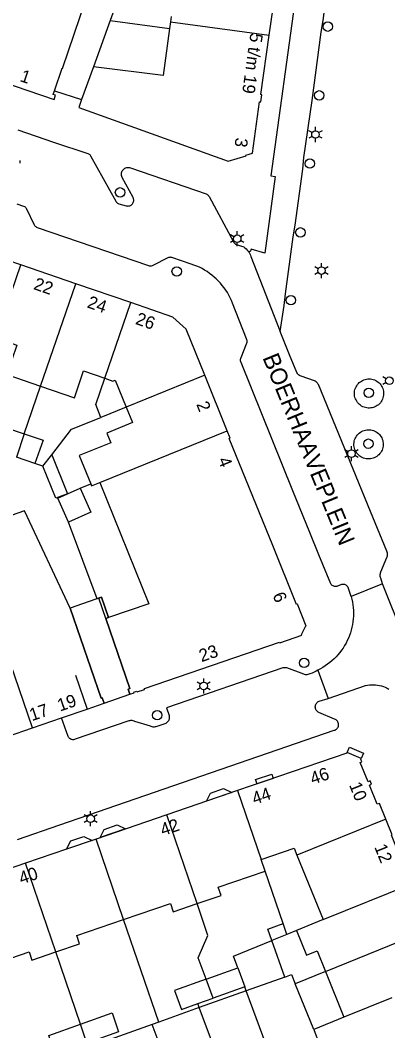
# Model space of a CAD drawing. Extents: x 122462 to 123306, y 485548 to 486417.
# Drawn here: x 122623.8 to 122667.6, y 485773.2 to 485893.5 of the extents above; entities that cross this region are included whole.
import ezdxf

# ---------------------------------------------------------------- set-up
doc = ezdxf.new("R2010")
doc.units = 0
for name, color, linetype in [('B-WE-IE-MEUBILAIR_WEGMEUBILAIR_VERKEERSBORD-S', 7, 'Continuous'), ('Level 1', 7, 'Continuous'), ('Level 10', 7, 'Continuous'), ('Level 17', 7, 'Continuous'), ('Level 19', 7, 'Continuous'), ('Level 2', 7, 'Continuous'), ('Level 21', 7, 'Continuous'), ('Level 22', 7, 'Continuous'), ('Level 4', 7, 'Continuous'), ('Level 50', 7, 'Continuous'), ('Level 53', 7, 'Continuous'), ('N werkgrens', 7, 'Continuous'), ('N-WE-AL-T25', 7, 'Continuous'), ('N-WE-GR-BOOM_DOORWORTELBARE RUIMTE-G', 7, 'Continuous')]:
    doc.layers.add(name, color=color, linetype=linetype)

msp = doc.modelspace()

# ---------------------------------------------------------------- linework, layer by layer
at = {"layer": 'Level 1'}
for p, q in [((122641.67, 485893.29), (122641.56, 485892.49)), ((122641.75, 485893.93), (122641.67, 485893.29)), ((122632.53, 485887.94), (122631.1, 485884.05)), ((122630.39, 485862.12), (122623.84, 485864.36)), ((122636.94, 485859.88), (122630.39, 485862.12)), ((122648.43, 485844.6), (122645.76, 485851.21)), ((122634.31, 485822.36), (122633.98, 485822.24)), ((122628.71, 485810.43), (122631.74, 485811.47)), ((122631.74, 485811.47), (122633.78, 485812.17)), ((122625.26, 485809.24), (122628.71, 485810.43)), ((122622.25, 485808.21), (122625.26, 485809.24)), ((122649.67, 485801.76), (122641.25, 485798.88)), ((122641.25, 485798.88), (122632.83, 485796)), ((122652.94, 485792.19), (122652.47, 485793.57)), ((122656.74, 485794.07), (122659.85, 485786.4)), ((122624.4, 485793.12), (122615.98, 485790.24)), ((122659.85, 485786.4), (122656.69, 485785.12)), ((122660.13, 485780.22), (122662.34, 485774.78)), ((122662.34, 485774.78), (122658.74, 485773.32)), ((122658.74, 485773.32), (122659.94, 485770.1))]:
    msp.add_line(p, q, dxfattribs=at)
for points in [[(122627.85, 485885.08), (122628.77, 485887.77), (122628.82, 485887.75), (122632.33, 485898.06), (122598.56, 485909.55), (122607.6, 485924.76), (122594.72, 485932.36)], [(122653.44, 485891.7), (122654.14, 485896.62), (122655.42, 485905.76)], [(122579.04, 485900.68), (122609.07, 485890.43), (122627.81, 485884.04), (122627.99, 485884.55), (122627.71, 485884.65), (122627.85, 485885.08)], [(122641.56, 485892.49), (122640.8, 485886.9), (122632.53, 485887.94)], [(122631.1, 485884.05), (122630.76, 485883.11), (122648.57, 485876.71), (122650.68, 485877.33), (122650.65, 485877.42), (122651.46, 485877.66), (122652.3, 485883.77), (122652.44, 485883.75), (122652.55, 485884.61), (122652.45, 485884.63), (122653.44, 485891.7)], [(122623.84, 485864.36), (122617.29, 485866.6), (122617.19, 485866.29)], [(122645.76, 485851.21), (122643.55, 485856.69), (122641.98, 485858.15), (122636.94, 485859.88)], [(122620.86, 485855.66), (122623.39, 485854.79), (122622.19, 485851.29), (122626.21, 485849.91)], [(122626.21, 485849.91), (122630.23, 485848.53), (122631.32, 485851.73), (122633.85, 485850.86)], [(122633.85, 485850.86), (122634.83, 485850.53), (122635.1, 485850.64), (122636.41, 485847.42)], [(122636.41, 485847.42), (122637.15, 485845.58), (122634.09, 485844.34), (122634.56, 485843.17), (122630.82, 485841.65), (122632.18, 485838.28)], [(122636.84, 485813.23), (122637.35, 485813.4), (122637.32, 485813.49), (122637.67, 485813.62), (122637.7, 485813.52), (122638.6, 485813.82), (122638.57, 485813.92), (122654.67, 485819.45), (122654.7, 485819.36), (122657.33, 485820.26), (122657.3, 485820.36), (122657.77, 485821.31), (122657.86, 485821.36), (122656.8, 485823.95), (122656.71, 485823.91), (122653.86, 485830.95), (122648.69, 485843.7), (122648.79, 485843.74), (122648.43, 485844.6)], [(122632.18, 485838.28), (122632.27, 485838.06), (122633.25, 485838.45)], [(122633.25, 485838.45), (122639.1, 485824), (122634.31, 485822.36)], [(122633.78, 485812.17), (122633.56, 485812.8), (122633.41, 485812.75), (122629.73, 485823.47), (122624.31, 485835.06), (122617.21, 485832.61)], [(122633.98, 485822.24), (122636.84, 485813.93), (122636.63, 485813.85), (122636.84, 485813.23)], [(122670.39, 485790.68), (122670.48, 485790.71), (122670.36, 485791.02), (122670.26, 485790.98), (122670.08, 485791.43), (122669.87, 485791.34), (122668.63, 485794.4), (122668.81, 485794.48), (122668, 485796.47), (122668.08, 485796.5), (122666.56, 485800.23), (122666.3, 485800.13), (122665.38, 485802.4), (122665.64, 485802.51), (122665.48, 485802.91), (122665.21, 485802.8), (122664.28, 485805.09), (122664.49, 485805.18), (122664.36, 485805.49), (122664.4, 485805.57), (122662.73, 485806.3), (122662.69, 485806.22), (122649.67, 485801.76)], [(122632.83, 485796), (122629.3, 485794.8), (122624.4, 485793.12)], [(122652.47, 485793.57), (122656.4, 485794.91), (122656.74, 485794.07)], [(122644.86, 485788.31), (122647.7, 485789.28), (122647.36, 485790.28), (122652.94, 485792.19)], [(122636.1, 485786.43), (122641.68, 485788.34), (122642.02, 485787.34), (122644.86, 485788.31)], [(122628.02, 485782.55), (122630.86, 485783.52), (122630.51, 485784.52), (122636.1, 485786.43)], [(122656.69, 485785.12), (122657.89, 485782.17), (122659.14, 485782.68), (122660.13, 485780.22)], [(122619.27, 485780.68), (122624.84, 485782.58), (122625.18, 485781.58), (122628.02, 485782.55)]]:
    msp.add_lwpolyline(points, dxfattribs=at)
at = {"layer": 'Level 10'}
for points in [[(122633.78, 485812.17), (122636.84, 485813.23), (122636.63, 485813.85), (122636.84, 485813.93), (122633.98, 485822.24), (122634.31, 485822.36), (122633.48, 485824.8), (122629.73, 485823.47), (122633.41, 485812.75), (122633.56, 485812.8), (122633.78, 485812.17)], [(122664.4, 485805.57), (122662.73, 485806.3), (122663.01, 485806.94), (122664.68, 485806.21), (122664.4, 485805.57)], [(122651.99, 485802.56), (122651.81, 485803.09), (122653.76, 485803.74), (122653.93, 485803.22), (122651.99, 485802.56)], [(122645.97, 485800.5), (122646.44, 485801.45), (122648.01, 485802), (122648.97, 485801.52), (122645.97, 485800.5)], [(122633.29, 485796.16), (122633.78, 485797.13), (122635.35, 485797.67), (122636.32, 485797.2), (122633.29, 485796.16)], [(122629.3, 485794.8), (122629.8, 485795.77), (122631.37, 485796.31), (122632.34, 485795.83), (122629.3, 485794.8)]]:
    msp.add_lwpolyline(points, dxfattribs=at)
at = {"layer": 'Level 17'}
for p, q in [((122666.94, 485826.39), (122663.2, 485824.87)), ((122659.24, 485816.12), (122660.47, 485812.74)), ((122633.78, 485812.17), (122636.84, 485813.23))]:
    msp.add_line(p, q, dxfattribs=at)
for points in [[(122656.61, 485896.59), (122653.62, 485874.94), (122654.16, 485874.86), (122652.93, 485865.77), (122651.31, 485866.22), (122651.19, 485865.9), (122650.94, 485865.97)], [(122654.76, 485856.43), (122655.21, 485859.54), (122655.4, 485860.91), (122656.29, 485867.68), (122656.52, 485869.07), (122657.43, 485875.77), (122657.57, 485877.16), (122658.56, 485883.93), (122659.65, 485892.07), (122659.85, 485893.45), (122660.28, 485896.54)], [(122623.48, 485880.44), (122627.73, 485878.95), (122631.83, 485877.62), (122631.91, 485877.59), (122631.99, 485877.54), (122632.06, 485877.49), (122632.11, 485877.42), (122632.16, 485877.35), (122635.17, 485871.93), (122635.22, 485871.85), (122635.29, 485871.78), (122635.36, 485871.72), (122635.44, 485871.67), (122635.53, 485871.64), (122636.41, 485871.39), (122636.51, 485871.37), (122636.62, 485871.36), (122636.72, 485871.37), (122636.82, 485871.39), (122636.91, 485871.43), (122637, 485871.48), (122637.08, 485871.55), (122637.15, 485871.62), (122637.21, 485871.71), (122637.25, 485871.8), (122637.29, 485871.9), (122637.3, 485872), (122637.3, 485872.1), (122637.29, 485872.2), (122637.26, 485872.3), (122637.22, 485872.39), (122635.93, 485874.78), (122635.89, 485874.88), (122635.86, 485874.99), (122635.84, 485875.1), (122635.84, 485875.21), (122635.86, 485875.33), (122635.89, 485875.43), (122635.93, 485875.54), (122635.99, 485875.63), (122636.07, 485875.72), (122636.15, 485875.79), (122636.24, 485875.86), (122636.35, 485875.9), (122636.45, 485875.94), (122636.56, 485875.96), (122636.68, 485875.96), (122636.79, 485875.95), (122636.9, 485875.92)], [(122623.77, 485876.47), (122623.79, 485876.57), (122623.79, 485876.68), (122623.78, 485876.79)], [(122636.9, 485875.92), (122645.94, 485872.8), (122646.02, 485872.76), (122646.1, 485872.71), (122646.16, 485872.66), (122646.22, 485872.59), (122646.27, 485872.51), (122649.19, 485867.09), (122649.23, 485867.01), (122649.29, 485866.94), (122649.36, 485866.89), (122649.43, 485866.84), (122649.51, 485866.8), (122650.4, 485866.49), (122650.55, 485866.38), (122650.69, 485866.25), (122650.82, 485866.12), (122650.94, 485865.97)], [(122663.2, 485824.87), (122662.83, 485825.93), (122662.79, 485826.02), (122662.73, 485826.09), (122662.67, 485826.16), (122662.59, 485826.22), (122662.51, 485826.27), (122662.43, 485826.3), (122662.33, 485826.32), (122662.24, 485826.32), (122662.15, 485826.31), (122662.06, 485826.29), (122661.56, 485826.1), (122661.48, 485826.07), (122661.39, 485826.06), (122661.3, 485826.05), (122661.21, 485826.07), (122661.12, 485826.09), (122661.04, 485826.13), (122660.96, 485826.18), (122660.89, 485826.24), (122660.83, 485826.31), (122660.79, 485826.39), (122659.36, 485829.84), (122658.28, 485832.49), (122656.26, 485837.45), (122650.09, 485852.72), (122650.06, 485852.82), (122650.04, 485852.92), (122650.03, 485853.02), (122650.04, 485853.12), (122650.06, 485853.22), (122650.09, 485853.32), (122650.75, 485854.95), (122650.78, 485855.05), (122650.8, 485855.15), (122650.81, 485855.25), (122650.8, 485855.35), (122650.78, 485855.45), (122650.75, 485855.55), (122649.08, 485859.79), (122648.95, 485860.12), (122648.8, 485860.43), (122648.64, 485860.74), (122648.46, 485861.05), (122648.27, 485861.34), (122648.07, 485861.63), (122647.85, 485861.91), (122647.62, 485862.17), (122647.39, 485862.43), (122647.14, 485862.68), (122646.88, 485862.91), (122646.61, 485863.14), (122646.33, 485863.35), (122646.04, 485863.55), (122645.74, 485863.73), (122645.44, 485863.91), (122645.13, 485864.07), (122644.81, 485864.21), (122644.48, 485864.34), (122644.15, 485864.46), (122641.83, 485865.23), (122641.74, 485865.25), (122641.64, 485865.26), (122641.55, 485865.25), (122641.45, 485865.23), (122641.37, 485865.2), (122639.57, 485864.28), (122639.48, 485864.24), (122639.39, 485864.22), (122639.29, 485864.21), (122639.2, 485864.22), (122639.1, 485864.25), (122625.84, 485868.78), (122625.75, 485868.82), (122625.67, 485868.87), (122625.6, 485868.93), (122625.54, 485869.01), (122625.49, 485869.09), (122624.58, 485871), (122624.53, 485871.08), (122624.47, 485871.16), (122624.4, 485871.22), (122624.32, 485871.27), (122624.23, 485871.31), (122623.4, 485871.59)], [(122650.94, 485865.97), (122651.04, 485865.82), (122651.13, 485865.67), (122651.21, 485865.51), (122651.27, 485865.34), (122654.76, 485856.43)], [(122666.94, 485826.39), (122666.73, 485827.05), (122666.69, 485827.15), (122666.67, 485827.26), (122666.66, 485827.37), (122666.66, 485827.49), (122666.68, 485827.6), (122666.7, 485827.71), (122666.74, 485827.81), (122667.46, 485829.5), (122667.5, 485829.6), (122667.53, 485829.71), (122667.54, 485829.83), (122667.54, 485829.94), (122667.53, 485830.05), (122667.51, 485830.16), (122667.47, 485830.27), (122665.52, 485835), (122659.3, 485850.1), (122659.25, 485850.2), (122659.18, 485850.29), (122659.11, 485850.37), (122659.02, 485850.44), (122658.92, 485850.5), (122658.82, 485850.55), (122657.23, 485851.09), (122657.12, 485851.14), (122657.03, 485851.19), (122656.94, 485851.27), (122656.87, 485851.35), (122656.8, 485851.44), (122656.75, 485851.54), (122655.86, 485853.64), (122654.76, 485856.43)], [(122665.39, 485847.31), (122665.22, 485847.31), (122665.06, 485847.33), (122664.9, 485847.36), (122664.74, 485847.41), (122664.59, 485847.47), (122664.44, 485847.55), (122664.3, 485847.64), (122664.18, 485847.74), (122664.06, 485847.86), (122663.95, 485847.99), (122663.86, 485848.12), (122663.78, 485848.27), (122663.71, 485848.42), (122663.66, 485848.57), (122663.62, 485848.73), (122663.6, 485848.9), (122663.59, 485849.06), (122663.6, 485849.22), (122663.62, 485849.38), (122663.66, 485849.53), (122663.71, 485849.68), (122663.78, 485849.83), (122663.86, 485849.97), (122663.95, 485850.1), (122664.06, 485850.23), (122664.17, 485850.34), (122664.3, 485850.44), (122664.43, 485850.53), (122664.57, 485850.61), (122664.72, 485850.67), (122664.87, 485850.72), (122665.03, 485850.76), (122665.19, 485850.78), (122665.35, 485850.78), (122665.51, 485850.77), (122665.67, 485850.75), (122665.83, 485850.71), (122665.98, 485850.66), (122666.13, 485850.59), (122666.27, 485850.51), (122666.4, 485850.41), (122666.53, 485850.31), (122666.64, 485850.19), (122666.74, 485850.07), (122666.83, 485849.93), (122666.9, 485849.79), (122666.97, 485849.64), (122667.01, 485849.48), (122667.05, 485849.32), (122667.07, 485849.16), (122667.07, 485849), (122667.06, 485848.84), (122667.03, 485848.68), (122666.99, 485848.52), (122666.93, 485848.36), (122666.86, 485848.22), (122666.77, 485848.08), (122666.68, 485847.94), (122666.57, 485847.82), (122666.44, 485847.71), (122666.31, 485847.61), (122666.17, 485847.52), (122666.03, 485847.45), (122665.87, 485847.39), (122665.71, 485847.35), (122665.55, 485847.32), (122665.39, 485847.31)], [(122665.32, 485841.25), (122665.15, 485841.25), (122664.99, 485841.27), (122664.83, 485841.31), (122664.67, 485841.36), (122664.52, 485841.42), (122664.37, 485841.5), (122664.24, 485841.59), (122664.11, 485841.7), (122663.99, 485841.82), (122663.89, 485841.94), (122663.79, 485842.08), (122663.71, 485842.23), (122663.65, 485842.38), (122663.6, 485842.54), (122663.56, 485842.7), (122663.54, 485842.86), (122663.54, 485843.03), (122663.55, 485843.19), (122663.58, 485843.35), (122663.62, 485843.51), (122663.68, 485843.67), (122663.75, 485843.82), (122663.84, 485843.96), (122663.93, 485844.09), (122664.05, 485844.22), (122664.17, 485844.33), (122664.3, 485844.43), (122664.44, 485844.51), (122664.59, 485844.59), (122664.74, 485844.64), (122664.9, 485844.69), (122665.07, 485844.71), (122665.23, 485844.73), (122665.4, 485844.72), (122665.56, 485844.7), (122665.72, 485844.67), (122665.88, 485844.62), (122666.03, 485844.55), (122666.18, 485844.47), (122666.32, 485844.38), (122666.44, 485844.28), (122666.56, 485844.16), (122666.67, 485844.03), (122666.76, 485843.9), (122666.84, 485843.75), (122666.9, 485843.6), (122666.96, 485843.44), (122666.99, 485843.28), (122667.01, 485843.12), (122667.01, 485842.95), (122667, 485842.78), (122666.98, 485842.62), (122666.93, 485842.46), (122666.88, 485842.31), (122666.8, 485842.16), (122666.72, 485842.02), (122666.62, 485841.88), (122666.51, 485841.76), (122666.39, 485841.65), (122666.25, 485841.55), (122666.11, 485841.46), (122665.96, 485841.39), (122665.81, 485841.33), (122665.65, 485841.29), (122665.49, 485841.26), (122665.32, 485841.25)], [(122669.45, 485820.14), (122666.94, 485826.39)], [(122663.2, 485824.87), (122663.28, 485824.54), (122663.35, 485824.21), (122663.4, 485823.88), (122663.44, 485823.55), (122663.47, 485823.21), (122663.47, 485822.88), (122663.47, 485822.54), (122663.45, 485822.2), (122663.41, 485821.87), (122663.36, 485821.54), (122663.29, 485821.21), (122663.21, 485820.88), (122663.11, 485820.56), (122663, 485820.24), (122662.88, 485819.93), (122662.74, 485819.62), (122662.59, 485819.32), (122662.42, 485819.03), (122662.24, 485818.74), (122662.05, 485818.47), (122661.85, 485818.2), (122661.63, 485817.94), (122661.41, 485817.69), (122661.17, 485817.46), (122660.92, 485817.23), (122660.66, 485817.01), (122660.4, 485816.81), (122660.12, 485816.62), (122659.83, 485816.44), (122659.54, 485816.27), (122659.24, 485816.12)], [(122659.24, 485816.12), (122659.05, 485815.99), (122658.8, 485815.87), (122658.55, 485815.76), (122658.29, 485815.66), (122658.03, 485815.57), (122657.94, 485815.55), (122657.84, 485815.54), (122657.75, 485815.55), (122657.65, 485815.57), (122657.56, 485815.61), (122655.53, 485816.37), (122655.44, 485816.39), (122655.34, 485816.4), (122655.25, 485816.4), (122655.16, 485816.39), (122655.07, 485816.37), (122641.2, 485811.62), (122641.51, 485810.71), (122641.53, 485810.61), (122641.54, 485810.49), (122641.54, 485810.38), (122641.52, 485810.28), (122641.48, 485810.17), (122641.43, 485810.07), (122641.37, 485809.98), (122641.3, 485809.9), (122641.21, 485809.83), (122641.12, 485809.77), (122641.01, 485809.72), (122640.06, 485809.4), (122639.95, 485809.36), (122639.84, 485809.34), (122639.73, 485809.33), (122639.62, 485809.33), (122639.51, 485809.35), (122639.4, 485809.39), (122639.3, 485809.43), (122637.43, 485810), (122637.34, 485810.05), (122637.24, 485810.08), (122637.13, 485810.1), (122637.03, 485810.11), (122636.92, 485810.1), (122636.82, 485810.09), (122636.72, 485810.06), (122636.62, 485810.02), (122630.33, 485807.87), (122630.24, 485807.84), (122630.14, 485807.82), (122630.04, 485807.82), (122629.94, 485807.83), (122629.84, 485807.86), (122629.75, 485807.91), (122629.67, 485807.96), (122629.6, 485808.03), (122629.54, 485808.11), (122629.49, 485808.2), (122628.71, 485810.43)], [(122660.47, 485812.74), (122664.9, 485814.27), (122665.14, 485814.32), (122665.38, 485814.35), (122665.62, 485814.37), (122665.86, 485814.37), (122666.1, 485814.35), (122666.34, 485814.32), (122666.58, 485814.28), (122666.82, 485814.22), (122667.05, 485814.15), (122667.27, 485814.06), (122667.49, 485813.96), (122667.71, 485813.85)], [(122623.46, 485795.96), (122628.49, 485797.69), (122661.18, 485808.94), (122661.28, 485808.97), (122661.37, 485809.02), (122661.46, 485809.08), (122661.53, 485809.16), (122661.59, 485809.24), (122661.64, 485809.33), (122661.68, 485809.43), (122661.7, 485809.53), (122661.7, 485809.64), (122661.69, 485809.74), (122661.66, 485809.84), (122661.62, 485809.94), (122661.56, 485810.03), (122661.49, 485810.1), (122661.41, 485810.17), (122661.32, 485810.22), (122661.22, 485810.26), (122659.37, 485811.06), (122659.27, 485811.11), (122659.19, 485811.17), (122659.11, 485811.25), (122659.05, 485811.33), (122659, 485811.43), (122658.96, 485811.53), (122658.94, 485811.63), (122658.93, 485811.74), (122658.94, 485811.85), (122658.97, 485811.95), (122659, 485812.05), (122659.06, 485812.14), (122659.12, 485812.23), (122659.2, 485812.3), (122659.29, 485812.36), (122659.38, 485812.41), (122660.47, 485812.74)]]:
    msp.add_lwpolyline(points, dxfattribs=at)
at = {"layer": 'Level 19'}
for p, q in [((122634.51, 485893.45), (122641.56, 485892.49)), ((122624.27, 485844.26), (122626.21, 485849.91)), ((122636.41, 485847.42), (122633.39, 485846.2)), ((122626.47, 485840.41), (122625.54, 485840.72)), ((122630.92, 485837.79), (122632.18, 485838.28)), ((122655.09, 485785.93), (122652.94, 485792.19)), ((122640.28, 485774.2), (122636.1, 485786.43)), ((122655.53, 485784.64), (122655.09, 485785.93)), ((122656.69, 485785.12), (122655.53, 485784.64)), ((122655.53, 485784.64), (122653.75, 485783.92)), ((122655.31, 485779.57), (122653.75, 485783.92)), ((122630.96, 485773.95), (122628.02, 485782.55)), ((122660.13, 485780.22), (122656.54, 485778.76)), ((122655.31, 485779.57), (122650.7, 485777.92)), ((122650.7, 485777.92), (122645.1, 485775.92)), ((122650.7, 485777.92), (122650.52, 485778.41)), ((122653.9, 485769.35), (122650.7, 485777.92)), ((122658.74, 485773.32), (122656.54, 485778.76)), ((122645.1, 485775.92), (122640.28, 485774.2)), ((122645.1, 485775.92), (122644.92, 485776.41)), ((122648.33, 485767.27), (122645.1, 485775.92)), ((122640.28, 485774.2), (122639.5, 485773.92)), ((122639.5, 485773.92), (122633.93, 485771.93)), ((122642.76, 485765.19), (122639.5, 485773.92))]:
    msp.add_line(p, q, dxfattribs=at)
for points in [[(122633.39, 485846.2), (122632.77, 485847.73), (122633.85, 485850.86)], [(122627.53, 485841.76), (122629.9, 485844.79), (122633.39, 485846.2)], [(122633.15, 485824.68), (122632.93, 485824.6), (122629.53, 485833.73)], [(122645.92, 485779.3), (122644.96, 485781.87), (122646.15, 485784.53), (122644.86, 485788.31)], [(122653.75, 485783.92), (122653.27, 485785.28), (122655.09, 485785.93)], [(122649.69, 485780.65), (122649.18, 485782.07), (122653.75, 485783.92)], [(122655.31, 485779.57), (122656.09, 485779.85), (122656.54, 485778.76)]]:
    msp.add_lwpolyline(points, dxfattribs=at)
at = {"layer": 'Level 2'}
for p, q in [((122624.27, 485844.26), (122623.32, 485841.47)), ((122626.47, 485840.41), (122627.53, 485841.76)), ((122627.53, 485841.76), (122629.41, 485837.11)), ((122625.54, 485840.72), (122623.32, 485841.47)), ((122629.41, 485837.11), (122630.92, 485837.79)), ((122645.92, 485779.3), (122649.69, 485780.65)), ((122649.69, 485780.65), (122650.52, 485778.41)), ((122646.76, 485777.06), (122645.92, 485779.3)), ((122650.52, 485778.41), (122646.76, 485777.06)), ((122644.92, 485776.41), (122646.76, 485777.06)), ((122631.73, 485771.69), (122630.96, 485773.95))]:
    msp.add_line(p, q, dxfattribs=at)
for points in [[(122621.09, 485842.23), (122622.04, 485845.01), (122624.27, 485844.26)], [(122624.27, 485844.26), (122626.5, 485843.5), (122625.54, 485840.72)], [(122629.41, 485837.11), (122628.01, 485836.6), (122626.47, 485840.41)], [(122629.53, 485833.73), (122628.26, 485836.6), (122629.41, 485837.11)], [(122630.92, 485837.79), (122632.2, 485834.92), (122629.53, 485833.73)], [(122645.92, 485779.3), (122642.15, 485777.96), (122642.99, 485775.72), (122644.92, 485776.41)], [(122630.96, 485773.95), (122634.73, 485775.3), (122635.5, 485773.04), (122631.73, 485771.69)], [(122631.73, 485771.69), (122627.96, 485770.34), (122627.19, 485772.61), (122630.96, 485773.95)]]:
    msp.add_lwpolyline(points, dxfattribs=at)
at = {"layer": 'Level 21'}
msp.add_line((122633.98, 485822.24), (122633.15, 485824.68), dxfattribs=at)
msp.add_lwpolyline([(122633.15, 485824.68), (122633.48, 485824.8), (122634.31, 485822.36)], dxfattribs=at)
at = {"layer": 'Level 22'}
for p, q in [((122637.89, 485902.88), (122634.51, 485893.45)), ((122634.51, 485893.45), (122632.53, 485887.94))]:
    msp.add_line(p, q, dxfattribs=at)
at = {"layer": 'Level 4'}
for p, q in [((122641.67, 485893.29), (122653.44, 485891.7)), ((122620.86, 485855.66), (122623.84, 485864.36)), ((122626.21, 485849.91), (122630.39, 485862.12)), ((122633.85, 485850.86), (122636.94, 485859.88)), ((122645.76, 485851.21), (122636.41, 485847.42)), ((122633.25, 485838.45), (122648.43, 485844.6)), ((122625.26, 485809.24), (122620.06, 485824.33)), ((122649.67, 485801.76), (122652.47, 485793.57)), ((122636.1, 485786.43), (122632.83, 485796)), ((122659.85, 485786.4), (122670.39, 485790.68)), ((122660.13, 485780.22), (122672.6, 485785.28)), ((122668.06, 485777.1), (122662.34, 485774.78))]:
    msp.add_line(p, q, dxfattribs=at)
at = {"layer": 'Level 50'}
for p, q in [((122658.56, 485880.1), (122658.17, 485880.33)), ((122658.95, 485880.33), (122658.95, 485880.78)), ((122659.73, 485880.33), (122659.34, 485880.1)), ((122658.56, 485879.65), (122658.17, 485879.43)), ((122658.95, 485878.98), (122658.95, 485879.43)), ((122659.73, 485879.43), (122659.34, 485879.65)), ((122649.63, 485867.92), (122649.63, 485868.37)), ((122649.24, 485867.69), (122648.85, 485867.92)), ((122649.24, 485867.24), (122648.85, 485867.02)), ((122649.63, 485866.57), (122649.63, 485867.02)), ((122650.41, 485867.92), (122650.02, 485867.69)), ((122650.41, 485867.02), (122650.02, 485867.24)), ((122659.67, 485864.13), (122659.67, 485864.58)), ((122659.28, 485863.9), (122658.89, 485864.13)), ((122659.28, 485863.45), (122658.89, 485863.23)), ((122659.67, 485862.78), (122659.67, 485863.23)), ((122660.45, 485864.13), (122660.06, 485863.9)), ((122660.45, 485863.23), (122660.06, 485863.45)), ((122667.37, 485850.79), (122666.98, 485851.02)), ((122667.37, 485850.34), (122666.98, 485850.12)), ((122663.24, 485842.33), (122663.24, 485842.78)), ((122662.85, 485842.1), (122662.46, 485842.33)), ((122662.85, 485841.65), (122662.46, 485841.43)), ((122664.02, 485842.33), (122663.63, 485842.1)), ((122664.02, 485841.43), (122663.63, 485841.65)), ((122663.24, 485840.98), (122663.24, 485841.43)), ((122645.64, 485814.68), (122645.64, 485815.12)), ((122645.25, 485814.45), (122644.86, 485814.68)), ((122645.25, 485814), (122644.86, 485813.78)), ((122646.42, 485814.68), (122646.03, 485814.45)), ((122646.42, 485813.78), (122646.03, 485814)), ((122645.64, 485813.33), (122645.64, 485813.78)), ((122631.78, 485798.64), (122631.39, 485798.87)), ((122632.17, 485798.87), (122632.17, 485799.32)), ((122632.95, 485798.87), (122632.56, 485798.64)), ((122631.78, 485798.19), (122631.39, 485797.97)), ((122632.17, 485797.52), (122632.17, 485797.97)), ((122632.95, 485797.97), (122632.56, 485798.19))]:
    msp.add_line(p, q, dxfattribs=at)
for centre in [(122658.95, 485879.88), (122649.63, 485867.47), (122659.67, 485863.68), (122667.76, 485850.57), (122663.24, 485841.88), (122645.64, 485814.22), (122632.17, 485798.42)]:
    msp.add_circle(centre, 0.45, dxfattribs=at)
at = {"layer": 'Level 53'}
for centre in [(122660.42, 485892.72), (122659.4, 485884.54), (122658.28, 485876.42), (122635.67, 485872.99), (122657.15, 485868.23), (122642.42, 485863.57), (122656.02, 485860.15), (122665.3, 485849.13), (122665.26, 485843.07), (122657.6, 485816.97), (122640.11, 485810.74)]:
    msp.add_circle(centre, 0.56, dxfattribs=at)
at = {"layer": 'N werkgrens'}
msp.add_line((122627.85, 485885.08), (122631.1, 485884.05), dxfattribs=at)
at = {"layer": 'N-WE-AL-T25'}
for p, q in [((122630.35, 485815.5), (122631.74, 485811.47)), ((122641.25, 485798.88), (122641.25, 485798.88)), ((122644.86, 485788.31), (122641.25, 485798.88)), ((122667.32, 485798.37), (122656.74, 485794.07)), ((122624.4, 485793.12), (122624.4, 485793.12)), ((122628.02, 485782.55), (122624.4, 485793.12))]:
    msp.add_line(p, q, dxfattribs=at)

# ---------------------------------------------------------------- texts
at = {"layer": 'B-WE-IE-MEUBILAIR_WEGMEUBILAIR_VERKEERSBORD-S'}
for s, rotation, p in [('5 t/m 19', 261.9849, (122651.22, 485892.03)), ('1', 341.1697, (122623.66, 485886.25)), ('3', 262.3948, (122649.45, 485879.57)), ('22', 340.9744, (122625.27, 485861.49)), ('24', 340.9744, (122631.66, 485859.31)), ('26', 340.9744, (122637.41, 485857.34)), ('2', 291.9811, (122644.73, 485847.76)), ('4', 291.9811, (122647.3, 485841.14)), ('6', 291.9811, (122653.82, 485825.04)), ('23', 18.9462, (122645.38, 485817.05)), ('19', 18.9539, (122628.51, 485811.16)), ('17', 18.9539, (122625.18, 485810.02)), ('46', 18.9749, (122658.62, 485802.45)), ('44', 18.9749, (122651.69, 485800.07)), ('10', 292.1214, (122662.93, 485802.44)), ('42', 18.9749, (122640.77, 485796.34)), ('12', 292.1214, (122665.93, 485795.06)), ('40', 18.9749, (122623.93, 485790.58))]:
    msp.add_text(s, height=1.5, rotation=rotation, dxfattribs=at).set_placement(p)
at = {"layer": 'N-WE-GR-BOOM_DOORWORTELBARE RUIMTE-G'}
msp.add_text('BOERHAAVEPLEIN', height=2, rotation=292.3153, dxfattribs=at).set_placement((122652.61, 485853.32))

doc.saveas('drawing.dxf')
